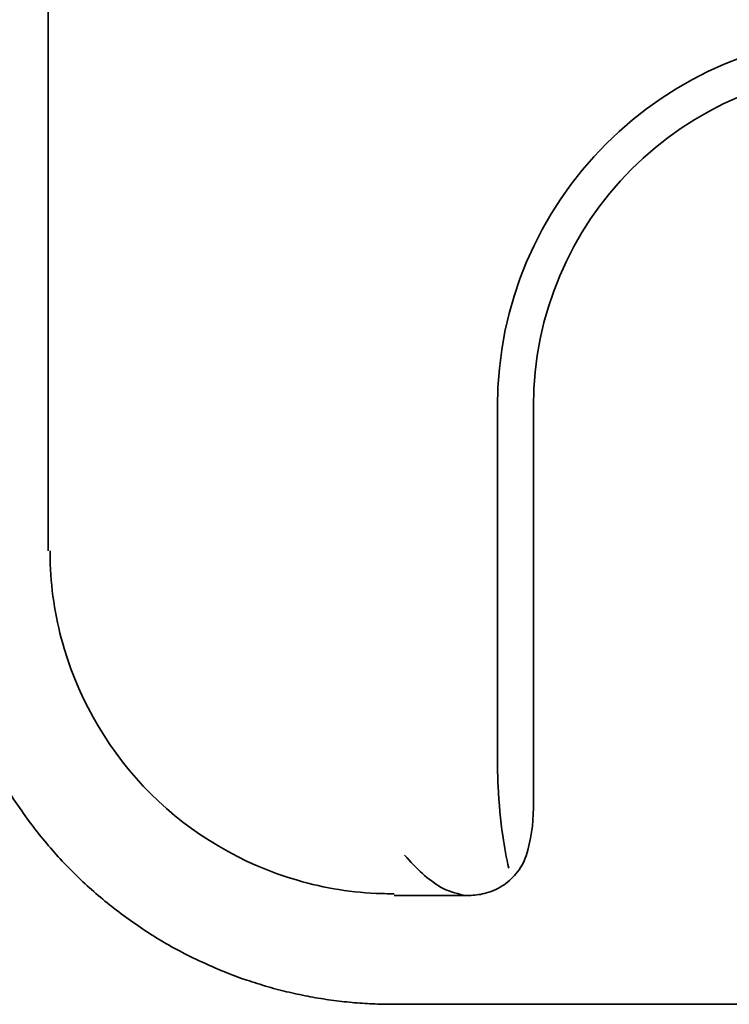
# Model space of a CAD drawing. Header units: millimetres. Extents: x -56303 to -45239, y -20463 to -4540.
# Tile 428 of 656: x -51774.73 to -51771.3, y -15914.82 to -15910.06. Entities that reach past the tile are written whole.
import ezdxf

# ---------------------------------------------------------------- set-up
doc = ezdxf.new("R2010")
doc.units = ezdxf.units.MM
doc.layers.add('_HVAC_urzadzenia', color=220, linetype='Continuous', lineweight=35)

# ---------------------------------------------------------------- blocks, each defined once
blk = doc.blocks.new('A$C41852E73')
at = {"linetype": 'Continuous'}
for p, q in [((20.7961, 5.9468), (20.7961, 2.1926)), ((22.9703, 2.8915), (22.9703, 1.1942)), ((23.1442, 2.8915), (23.1442, 0.9502)), ((22.4711, 0.5269), (22.8346, 0.5269)), ((22.4635, 0), (27.0713, 0))]:
    blk.add_line(p, q, dxfattribs=at)
for radius in [1.7971, 1.6232]:
    blk.add_arc((24.7674, 2.8915), radius, 0, 180, dxfattribs=at)
blk.add_rational_spline([(20.2709, 2.1926), (20.2709, 1.2844), (21.5553, 0), (22.4635, 0)], [1, 0.853553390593, 0.853553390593, 1], degree=2, dxfattribs=at)
for points, knots in [([(22.4631, 0.5347), (22.4453, 0.5347), (22.4274, 0.535), (22.2703, 0.54), (22.1346, 0.5616), (21.7375, 0.6763), (21.4874, 0.8236), (21.0969, 1.2127), (20.9513, 1.4568), (20.8338, 1.8529), (20.8109, 1.9915), (20.8048, 2.1505), (20.8044, 2.1716), (20.8045, 2.1926)], [0, 0, 0, 0, 0.020474, 0.020474, 0.179696, 0.179696, 0.498139, 0.498139, 0.816582, 0.816582, 0.975803, 0.975803, 1, 1, 1, 1]), ([(23.0256, 0.659), (23.0142, 0.7061), (23.0041, 0.7592), (22.9853, 0.8893), (22.9777, 0.9704), (22.9714, 1.0997), (22.9706, 1.1468), (22.9704, 1.1942)], [0, 0, 0, 0, 0.330236, 0.330236, 0.759533, 0.759533, 1, 1, 1, 1]), ([(22.8065, 0.5287), (22.7668, 0.5363), (22.7285, 0.5486), (22.6348, 0.6019), (22.5787, 0.6564), (22.521, 0.7217)], [0, 0, 0, 0, 0.352409, 0.352409, 1, 1, 1, 1]), ([(23.1089, 0.718), (23.0985, 0.6863), (23.0816, 0.6562), (23.0413, 0.608), (23.0184, 0.5882), (22.9666, 0.5557), (22.9367, 0.5431), (22.8826, 0.5299), (22.8585, 0.527), (22.8346, 0.5269)], [0, 0, 0, 0, 0.282524, 0.282524, 0.531503, 0.531503, 0.798898, 0.798898, 1, 1, 1, 1])]:
    blk.add_open_spline(points, degree=3, knots=knots, dxfattribs=at)
for points in [[(23.1442, 0.9501), (23.1442, 0.8711), (23.133, 0.7923), (23.1091, 0.7179)], [(22.4631, 0.5347), (22.4657, 0.5347), (22.4684, 0.5347), (22.4711, 0.5347)]]:
    blk.add_open_spline(points, degree=3, dxfattribs=at)

msp = doc.modelspace()

# ---------------------------------------------------------------- block references
at = {"layer": '_HVAC_urzadzenia'}
msp.add_blockref('A$C41852E73', (-51795.3909, -15914.8244), dxfattribs=at)

doc.saveas('drawing.dxf')
